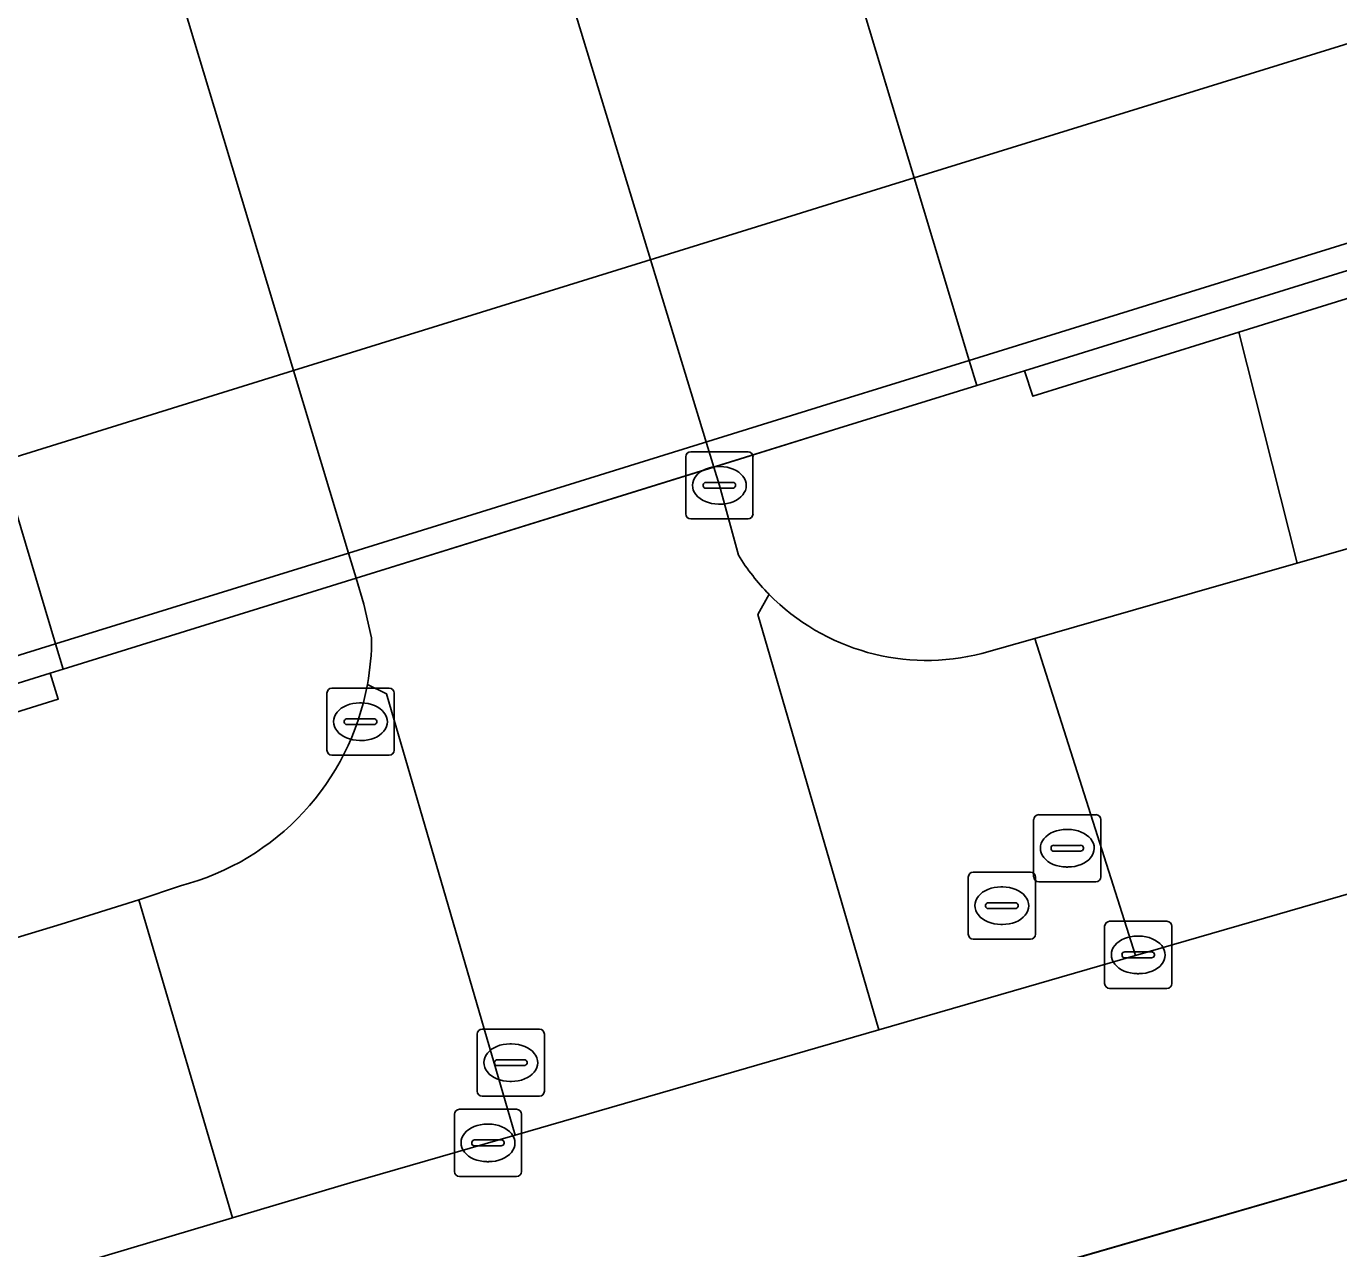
# Model space of a CAD drawing. Extents: x 160806 to 161707, y 383696 to 384148.
# Drawn here: x 161142.86 to 161162.41, y 383824.68 to 383842.89 of the extents above; entities that cross this region are included whole.
import ezdxf

# ---------------------------------------------------------------- set-up
doc = ezdxf.new("R2010")
doc.units = 0
for name, color, linetype in [('IMGEO_Berm_groen', 7, 'Continuous'), ('IMGEO_Fietspad_gesloten', 7, 'Continuous'), ('IMGEO_Fietspad_open', 7, 'Continuous'), ('IMGEO_Groenvoorziening', 7, 'Continuous'), ('IMGEO_Kolk', 7, 'Continuous'), ('IMGEO_Muur', 7, 'Continuous'), ('IMGEO_OVBaan_gesloten', 7, 'Continuous'), ('IMGEO_Pand', 7, 'Continuous'), ('IMGEO_Pand_overbouw', 7, 'Continuous'), ('IMGEO_Rioolput', 7, 'Continuous'), ('IMGEO_Tunneldeel', 7, 'Continuous'), ('IMGEO_Voetpad_open', 7, 'Continuous')]:
    doc.layers.add(name, color=color, linetype=linetype)

msp = doc.modelspace()

# ---------------------------------------------------------------- linework, layer by layer
at = {"layer": 'IMGEO_Berm_groen'}
for points in [[(161232.169, 383864.306), (161220.786, 383860.784), (161197.293, 383853.461), (161167.281, 383844.11), (161156.084, 383840.634), (161156.904, 383837.916), (161229.219, 383860.361)], [(161135.971, 383833.854), (161136.649, 383831.629), (161143.295, 383833.692), (161142.482, 383836.411)]]:
    msp.add_lwpolyline(points, dxfattribs=at)
msp.add_lwpolyline([(161156.904, 383837.916), (161156.084, 383840.634), (161154.948, 383840.282), (161154.024, 383839.995), (161146.837, 383837.764), (161142.482, 383836.411), (161143.295, 383833.692), (161147.656, 383835.045), (161154.847, 383837.278)], close=True, dxfattribs=at)
at = {"layer": 'IMGEO_Fietspad_gesloten'}
msp.add_lwpolyline([(161150.124, 383846.082), (161147.804, 383853.693), (161147.686, 383854.079), (161142.416, 383852.446), (161142.534, 383852.055), (161144.827, 383844.441), (161145.8, 383841.21), (161146.837, 383837.764), (161147.656, 383835.045), (161147.77, 383834.67), (161153.099, 383836.327)], close=True, dxfattribs=at)
at = {"layer": 'IMGEO_Fietspad_open'}
for points in [[(161233.944, 383854.997), (161230.53, 383854.241), (161222.537, 383852.474), (161163.411, 383835.363), (161161.786, 383834.896), (161160.518, 383834.532), (161157.878, 383833.775), (161159.382, 383829.051), (161223.387, 383847.584)], [(161153.466, 383835.012), (161153.182, 383836.054), (161153.099, 383836.327), (161147.77, 383834.67), (161147.887, 383834.286), (161148.001, 383833.784)], [(161147.939, 383833.089), (161148.224, 383832.949), (161150.139, 383826.375), (161155.557, 383827.944), (161153.756, 383834.13), (161153.921, 383834.431)], [(161096.549, 383808.578), (161109.484, 383813.862), (161130.105, 383820.279), (161130.359, 383820.358), (161139.098, 383823.078), (161139.325, 383823.149), (161140.997, 383823.669), (161145.931, 383825.141), (161144.535, 383829.881), (161143.378, 383829.517), (161137.853, 383827.844), (161137.621, 383827.772), (161128.937, 383825.088), (161128.689, 383825.011), (161101.758, 383816.687), (161087.844, 383810.094), (161089.391, 383804.432), (161089.836, 383804.599)]]:
    msp.add_lwpolyline(points, dxfattribs=at)
for centre, radius, start, end in [((161156.275, 383836.743), 3.299, 211.6445, 224.4868), ((161144.206, 383833.772), 3.795, 349.6277, 0.1768)]:
    msp.add_arc(centre, radius, start, end, dxfattribs=at)
at = {"layer": 'IMGEO_Groenvoorziening'}
for points in [[(161227.057, 383858.887), (161226.937, 383859.268), (161157.726, 383837.763), (161157.851, 383837.383), (161160.918, 383838.336)], [(161125.587, 383827.301), (161141.486, 383832.294), (161143.333, 383832.867), (161143.213, 383833.254), (161141.367, 383832.68), (161136.784, 383831.256), (161136.551, 383831.172), (161126.303, 383827.946), (161126.056, 383827.868), (161125.992, 383827.848), (161125.46, 383827.681), (161086.399, 383815.384), (161086.504, 383814.998)]]:
    msp.add_lwpolyline(points, close=True, dxfattribs=at)
at = {"layer": 'IMGEO_Kolk'}
for p, q in [((161152.756, 383836.554), (161153.608, 383836.554)), ((161152.681, 383835.628), (161152.681, 383836.48)), ((161153.169, 383836.334), (161153.194, 383836.334)), ((161153.682, 383836.48), (161153.682, 383835.628)), ((161152.94, 383836.048), (161152.94, 383836.06)), ((161153.378, 383836.011), (161152.98, 383836.011)), ((161152.983, 383836.097), (161153.381, 383836.097)), ((161153.424, 383836.06), (161153.424, 383836.048)), ((161153.192, 383835.774), (161153.167, 383835.774)), ((161153.608, 383835.554), (161152.756, 383835.554)), ((161147.41, 383833.033), (161148.262, 383833.033)), ((161147.335, 383832.107), (161147.335, 383832.959)), ((161147.823, 383832.813), (161147.848, 383832.813)), ((161148.336, 383832.959), (161148.336, 383832.107)), ((161147.594, 383832.527), (161147.594, 383832.539)), ((161148.032, 383832.49), (161147.634, 383832.49)), ((161147.637, 383832.576), (161148.035, 383832.576)), ((161148.078, 383832.539), (161148.078, 383832.527)), ((161147.846, 383832.253), (161147.821, 383832.253)), ((161148.262, 383832.033), (161147.41, 383832.033)), ((161158.92, 383828.633), (161158.92, 383829.485)), ((161158.995, 383829.559), (161159.847, 383829.559)), ((161159.921, 383829.485), (161159.921, 383828.633)), ((161159.408, 383829.339), (161159.433, 383829.339)), ((161159.222, 383829.102), (161159.62, 383829.102)), ((161159.179, 383829.053), (161159.179, 383829.065)), ((161159.617, 383829.016), (161159.219, 383829.016)), ((161159.663, 383829.065), (161159.663, 383829.053)), ((161159.431, 383828.779), (161159.406, 383828.779)), ((161159.847, 383828.559), (161158.995, 383828.559)), ((161149.309, 383826.758), (161150.161, 383826.758)), ((161149.234, 383825.832), (161149.234, 383826.684)), ((161149.722, 383826.538), (161149.747, 383826.538)), ((161150.235, 383826.684), (161150.235, 383825.832)), ((161149.493, 383826.252), (161149.493, 383826.264)), ((161149.931, 383826.215), (161149.533, 383826.215)), ((161149.536, 383826.301), (161149.934, 383826.301)), ((161149.977, 383826.264), (161149.977, 383826.252)), ((161149.745, 383825.978), (161149.72, 383825.978)), ((161150.161, 383825.758), (161149.309, 383825.758))]:
    msp.add_line(p, q, dxfattribs=at)
for points in [[(161152.756, 383836.554), (161153.608, 383836.554)], [(161152.681, 383835.628), (161152.681, 383836.48)], [(161153.682, 383836.48), (161153.682, 383835.628)], [(161153.608, 383835.554), (161152.756, 383835.554)], [(161147.41, 383833.033), (161148.262, 383833.033)], [(161147.335, 383832.107), (161147.335, 383832.959)], [(161148.336, 383832.959), (161148.336, 383832.107)], [(161148.262, 383832.033), (161147.41, 383832.033)], [(161158.92, 383828.633), (161158.92, 383829.485)], [(161158.995, 383829.559), (161159.847, 383829.559)], [(161159.921, 383829.485), (161159.921, 383828.633)], [(161159.847, 383828.559), (161158.995, 383828.559)], [(161149.309, 383826.758), (161150.161, 383826.758)], [(161149.234, 383825.832), (161149.234, 383826.684)], [(161150.235, 383826.684), (161150.235, 383825.832)], [(161150.161, 383825.758), (161149.309, 383825.758)]]:
    msp.add_lwpolyline(points, dxfattribs=at)
for centre, radius, start, end in [((161152.758, 383836.478), 0.0765, 91.552, 178.448), ((161152.758, 383836.478), 0.0765, 91.552, 178.448), ((161153.606, 383836.478), 0.0765, 1.552, 88.448), ((161153.606, 383836.478), 0.0765, 1.552, 88.448), ((161152.98, 383836.057), 0.0403, 85.8775, 175.7526), ((161152.977, 383836.047), 0.0366, 178.938, 274.7102), ((161153.381, 383836.054), 0.043, 264.8664, 352.4533), ((161153.385, 383836.059), 0.0386, 1.7309, 96.639), ((161152.758, 383835.63), 0.0765, 181.552, 268.448), ((161152.758, 383835.63), 0.0765, 181.552, 268.448), ((161153.606, 383835.63), 0.0765, 271.552, 358.448), ((161153.606, 383835.63), 0.0765, 271.552, 358.448), ((161147.412, 383832.957), 0.0765, 91.552, 178.448), ((161147.412, 383832.957), 0.0765, 91.552, 178.448), ((161148.26, 383832.957), 0.0765, 1.552, 88.448), ((161148.26, 383832.957), 0.0765, 1.552, 88.448), ((161147.634, 383832.536), 0.0403, 85.8775, 175.7526), ((161147.631, 383832.526), 0.0366, 178.938, 274.7102), ((161148.035, 383832.533), 0.043, 264.8664, 352.4533), ((161148.039, 383832.538), 0.0386, 1.7309, 96.639), ((161147.412, 383832.109), 0.0765, 181.552, 268.448), ((161147.412, 383832.109), 0.0765, 181.552, 268.448), ((161148.26, 383832.109), 0.0765, 271.552, 358.448), ((161148.26, 383832.109), 0.0765, 271.552, 358.448), ((161158.997, 383829.483), 0.0765, 91.552, 178.448), ((161158.997, 383829.483), 0.0765, 91.552, 178.448), ((161159.845, 383829.483), 0.0765, 1.552, 88.448), ((161159.845, 383829.483), 0.0765, 1.552, 88.448), ((161159.219, 383829.062), 0.0403, 85.8775, 175.7526), ((161159.624, 383829.064), 0.0386, 1.7309, 96.639), ((161159.216, 383829.052), 0.0366, 178.938, 274.7102), ((161159.62, 383829.059), 0.043, 264.8664, 352.4533), ((161158.997, 383828.635), 0.0765, 181.552, 268.448), ((161158.997, 383828.635), 0.0765, 181.552, 268.448), ((161159.845, 383828.635), 0.0765, 271.552, 358.448), ((161159.845, 383828.635), 0.0765, 271.552, 358.448), ((161149.311, 383826.682), 0.0765, 91.552, 178.448), ((161149.311, 383826.682), 0.0765, 91.552, 178.448), ((161150.159, 383826.682), 0.0765, 1.552, 88.448), ((161150.159, 383826.682), 0.0765, 1.552, 88.448), ((161149.533, 383826.261), 0.0403, 85.8775, 175.7526), ((161149.53, 383826.251), 0.0366, 178.938, 274.7102), ((161149.934, 383826.258), 0.043, 264.8664, 352.4533), ((161149.938, 383826.263), 0.0386, 1.7309, 96.639), ((161149.311, 383825.834), 0.0765, 181.552, 268.448), ((161149.311, 383825.834), 0.0765, 181.552, 268.448), ((161150.159, 383825.834), 0.0765, 271.552, 358.448), ((161150.159, 383825.834), 0.0765, 271.552, 358.448)]:
    msp.add_arc(centre, radius, start, end, dxfattribs=at)
for centre, major_axis, ratio, start_param, end_param in [((161153.168, 383836.054), (-0.387, 0.002), 0.722429, 4.712389, 7.853982), ((161153.193, 383836.054), (-0.39, 0.002), 0.717154, 1.570796, 4.712389), ((161147.822, 383832.533), (-0.387, 0.002), 0.722429, 4.712389, 7.853982), ((161147.847, 383832.533), (-0.39, 0.002), 0.717154, 1.570796, 4.712389), ((161159.407, 383829.059), (-0.387, 0.002), 0.722429, 4.712389, 7.853982), ((161159.432, 383829.059), (-0.39, 0.002), 0.717154, 1.570796, 4.712389), ((161149.721, 383826.258), (-0.387, 0.002), 0.722429, 4.712389, 7.853982), ((161149.746, 383826.258), (-0.39, 0.002), 0.717154, 1.570796, 4.712389)]:
    msp.add_ellipse(centre, major_axis=major_axis, ratio=ratio, start_param=start_param, end_param=end_param, dxfattribs=at)
at = {"layer": 'IMGEO_Muur'}
for points in [[(161230.728, 383855.33), (161229.219, 383860.361), (161156.904, 383837.916), (161157.016, 383837.543), (161157.726, 383837.763), (161226.937, 383859.268), (161228.848, 383859.862), (161230.248, 383855.182)], [(161153.099, 383836.327), (161154.96, 383836.906), (161157.016, 383837.543), (161156.904, 383837.916), (161154.847, 383837.278), (161147.656, 383835.045), (161143.295, 383833.692), (161143.408, 383833.314), (161147.77, 383834.67)], [(161143.213, 383833.254), (161143.408, 383833.314), (161143.295, 383833.692), (161136.649, 383831.629), (161136.429, 383831.561), (161125.792, 383828.281), (161125.481, 383828.183), (161085.782, 383815.715), (161087.114, 383810.834), (161087.601, 383810.983), (161086.504, 383814.998), (161086.399, 383815.384), (161125.46, 383827.681), (161125.992, 383827.848), (161126.056, 383827.868), (161126.303, 383827.946), (161136.551, 383831.172), (161136.784, 383831.256), (161141.367, 383832.68)]]:
    msp.add_lwpolyline(points, close=True, dxfattribs=at)
at = {"layer": 'IMGEO_OVBaan_gesloten'}
for points in [[(161220.786, 383860.784), (161232.169, 383864.306), (161232.936, 383864.528), (161231.893, 383867.665), (161231.771, 383868.031), (161217.778, 383863.592), (161209.997, 383861.169), (161192.607, 383855.742), (161162.9, 383846.464), (161159.136, 383845.321), (161157.213, 383844.802), (161155.744, 383844.438), (161154.991, 383844.26), (161156.084, 383840.634), (161167.281, 383844.11), (161197.293, 383853.461)], [(161154.991, 383844.26), (161154.024, 383847.47), (161152.927, 383847.127), (161151.97, 383846.828), (161151.764, 383846.764), (161151.824, 383846.609), (161150.124, 383846.082), (161145.114, 383844.53), (161144.827, 383844.441), (161140.482, 383843.096), (161141.444, 383839.88), (161142.482, 383836.411), (161146.837, 383837.764), (161154.024, 383839.995), (161154.948, 383840.282), (161156.084, 383840.634)]]:
    msp.add_lwpolyline(points, close=True, dxfattribs=at)
at = {"layer": 'IMGEO_Pand'}
msp.add_lwpolyline([(161221.311, 383832.189), (161220.955, 383833.419), (161219.851, 383837.235), (161216.277, 383836.232), (161215.039, 383840.515), (161214.94, 383840.857), (161157.832, 383824.35), (161159.26, 383819.473), (161155.555, 383818.417), (161155.737, 383817.796), (161156.438, 383818.002), (161166.655, 383782.656), (161165.953, 383782.453), (161166.564, 383780.339), (161167.861, 383780.714)], dxfattribs=at)
at = {"layer": 'IMGEO_Pand_overbouw'}
msp.add_lwpolyline([(161244.397, 383752.352), (161218.72, 383841.978), (161097.833, 383806.973), (161123.797, 383717.365)], close=True, dxfattribs=at)
at = {"layer": 'IMGEO_Rioolput'}
for p, q in [((161157.863, 383830.222), (161157.863, 383831.074)), ((161157.938, 383831.148), (161158.79, 383831.148)), ((161158.864, 383831.074), (161158.864, 383830.222)), ((161158.351, 383830.928), (161158.376, 383830.928)), ((161158.122, 383830.642), (161158.122, 383830.654)), ((161158.165, 383830.691), (161158.563, 383830.691)), ((161158.606, 383830.654), (161158.606, 383830.642)), ((161158.56, 383830.605), (161158.162, 383830.605)), ((161156.963, 383830.292), (161157.815, 383830.292)), ((161158.374, 383830.368), (161158.349, 383830.368)), ((161156.888, 383829.366), (161156.888, 383830.218)), ((161157.376, 383830.072), (161157.401, 383830.072)), ((161157.889, 383830.218), (161157.889, 383829.366)), ((161158.79, 383830.148), (161157.938, 383830.148)), ((161157.147, 383829.786), (161157.147, 383829.798)), ((161157.585, 383829.749), (161157.187, 383829.749)), ((161157.19, 383829.835), (161157.588, 383829.835)), ((161157.631, 383829.798), (161157.631, 383829.786)), ((161157.399, 383829.512), (161157.374, 383829.512)), ((161157.815, 383829.292), (161156.963, 383829.292)), ((161149.649, 383827.953), (161150.501, 383827.953)), ((161149.574, 383827.027), (161149.574, 383827.879)), ((161150.062, 383827.733), (161150.087, 383827.733)), ((161150.575, 383827.879), (161150.575, 383827.027)), ((161149.833, 383827.447), (161149.833, 383827.459)), ((161150.271, 383827.41), (161149.873, 383827.41)), ((161149.876, 383827.496), (161150.274, 383827.496)), ((161150.317, 383827.459), (161150.317, 383827.447)), ((161150.085, 383827.173), (161150.06, 383827.173)), ((161150.501, 383826.953), (161149.649, 383826.953))]:
    msp.add_line(p, q, dxfattribs=at)
for points in [[(161157.863, 383830.222), (161157.863, 383831.074)], [(161157.938, 383831.148), (161158.79, 383831.148)], [(161158.864, 383831.074), (161158.864, 383830.222)], [(161156.963, 383830.292), (161157.815, 383830.292)], [(161156.888, 383829.366), (161156.888, 383830.218)], [(161157.889, 383830.218), (161157.889, 383829.366)], [(161158.79, 383830.148), (161157.938, 383830.148)], [(161157.815, 383829.292), (161156.963, 383829.292)], [(161149.649, 383827.953), (161150.501, 383827.953)], [(161149.574, 383827.027), (161149.574, 383827.879)], [(161150.575, 383827.879), (161150.575, 383827.027)], [(161150.501, 383826.953), (161149.649, 383826.953)]]:
    msp.add_lwpolyline(points, dxfattribs=at)
for centre, radius, start, end in [((161157.94, 383831.072), 0.0765, 91.552, 178.448), ((161157.94, 383831.072), 0.0765, 91.552, 178.448), ((161158.788, 383831.072), 0.0765, 1.552, 88.448), ((161158.788, 383831.072), 0.0765, 1.552, 88.448), ((161158.162, 383830.651), 0.0403, 85.8775, 175.7526), ((161158.159, 383830.641), 0.0366, 178.938, 274.7102), ((161158.563, 383830.648), 0.043, 264.8664, 352.4533), ((161158.567, 383830.653), 0.0386, 1.7309, 96.639), ((161156.965, 383830.216), 0.0765, 91.552, 178.448), ((161156.965, 383830.216), 0.0765, 91.552, 178.448), ((161157.813, 383830.216), 0.0765, 1.552, 88.448), ((161157.813, 383830.216), 0.0765, 1.552, 88.448), ((161157.94, 383830.224), 0.0765, 181.552, 268.448), ((161157.94, 383830.224), 0.0765, 181.552, 268.448), ((161158.788, 383830.224), 0.0765, 271.552, 358.448), ((161158.788, 383830.224), 0.0765, 271.552, 358.448), ((161157.187, 383829.795), 0.0403, 85.8775, 175.7526), ((161157.184, 383829.785), 0.0366, 178.938, 274.7102), ((161157.588, 383829.792), 0.043, 264.8664, 352.4533), ((161157.592, 383829.797), 0.0386, 1.7309, 96.639), ((161156.965, 383829.368), 0.0765, 181.552, 268.448), ((161156.965, 383829.368), 0.0765, 181.552, 268.448), ((161157.813, 383829.368), 0.0765, 271.552, 358.448), ((161157.813, 383829.368), 0.0765, 271.552, 358.448), ((161149.651, 383827.877), 0.0765, 91.552, 178.448), ((161149.651, 383827.877), 0.0765, 91.552, 178.448), ((161150.499, 383827.877), 0.0765, 1.552, 88.448), ((161150.499, 383827.877), 0.0765, 1.552, 88.448), ((161149.873, 383827.456), 0.0403, 85.8775, 175.7526), ((161149.87, 383827.446), 0.0366, 178.938, 274.7102), ((161150.274, 383827.453), 0.043, 264.8664, 352.4533), ((161150.278, 383827.458), 0.0386, 1.7309, 96.639), ((161149.651, 383827.029), 0.0765, 181.552, 268.448), ((161149.651, 383827.029), 0.0765, 181.552, 268.448), ((161150.499, 383827.029), 0.0765, 271.552, 358.448), ((161150.499, 383827.029), 0.0765, 271.552, 358.448)]:
    msp.add_arc(centre, radius, start, end, dxfattribs=at)
for centre, major_axis, ratio, start_param, end_param in [((161158.35, 383830.648), (-0.387, 0.002), 0.722429, 4.712389, 7.853982), ((161158.375, 383830.648), (-0.39, 0.002), 0.717154, 1.570796, 4.712389), ((161157.375, 383829.792), (-0.387, 0.002), 0.722429, 4.712389, 7.853982), ((161157.4, 383829.792), (-0.39, 0.002), 0.717154, 1.570796, 4.712389), ((161150.061, 383827.453), (-0.387, 0.002), 0.722429, 4.712389, 7.853982), ((161150.086, 383827.453), (-0.39, 0.002), 0.717154, 1.570796, 4.712389)]:
    msp.add_ellipse(centre, major_axis=major_axis, ratio=ratio, start_param=start_param, end_param=end_param, dxfattribs=at)
at = {"layer": 'IMGEO_Tunneldeel'}
msp.add_lwpolyline([(161154.024, 383847.47), (161153.895, 383847.899), (161153.748, 383848.385), (161153.573, 383848.966), (161151.776, 383854.928), (161151.661, 383855.311), (161149.611, 383854.676), (161142.416, 383852.446), (161138.086, 383851.104), (161138.194, 383850.745), (161140.482, 383843.096), (161142.482, 383836.411), (161143.295, 383833.692), (161143.408, 383833.314), (161147.77, 383834.67), (161154.96, 383836.906), (161157.016, 383837.543), (161156.904, 383837.916), (161156.084, 383840.634)], close=True, dxfattribs=at)
at = {"layer": 'IMGEO_Voetpad_open'}
for points in [[(161222.537, 383852.474), (161230.53, 383854.241), (161233.944, 383854.997), (161233.61, 383856.219), (161230.728, 383855.33), (161230.248, 383855.182), (161228.848, 383859.862), (161226.937, 383859.268), (161227.057, 383858.887), (161160.918, 383838.336), (161161.786, 383834.896), (161163.411, 383835.363)], [(161154.024, 383847.47), (161153.895, 383847.899), (161153.748, 383848.385), (161153.573, 383848.966), (161151.776, 383854.928), (161151.661, 383855.311), (161149.611, 383854.676), (161147.686, 383854.079), (161147.804, 383853.693), (161150.124, 383846.082), (161153.099, 383836.327), (161154.96, 383836.906), (161157.016, 383837.543), (161156.904, 383837.916), (161156.084, 383840.634)], [(161143.408, 383833.314), (161147.77, 383834.67), (161147.656, 383835.045), (161146.837, 383837.764), (161145.8, 383841.21), (161144.827, 383844.441), (161142.534, 383852.055), (161142.416, 383852.446), (161138.086, 383851.104), (161138.194, 383850.745), (161140.482, 383843.096), (161142.482, 383836.411), (161143.295, 383833.692)]]:
    msp.add_lwpolyline(points, close=True, dxfattribs=at)
for points in [[(161223.387, 383847.584), (161159.382, 383829.051), (161155.557, 383827.944), (161150.139, 383826.375), (161147.684, 383825.664), (161145.931, 383825.141), (161140.997, 383823.669), (161139.325, 383823.149), (161139.098, 383823.078), (161130.359, 383820.358), (161130.105, 383820.279), (161109.484, 383813.862), (161096.549, 383808.578)], [(161140.252, 383820.19), (161145.264, 383821.735), (161145.317, 383821.577), (161145.38, 383821.389), (161145.189, 383821.329), (161146.119, 383818.112), (161147.904, 383818.638), (161147.266, 383821.092), (161148.092, 383821.328), (161153.492, 383823.019), (161154.142, 383823.222), (161157.832, 383824.35), (161214.94, 383840.857)], [(161160.918, 383838.336), (161157.851, 383837.383), (161157.726, 383837.763), (161157.016, 383837.543), (161154.96, 383836.906), (161153.099, 383836.327), (161153.182, 383836.054), (161153.466, 383835.012)], [(161157.093, 383833.55), (161157.878, 383833.775), (161160.518, 383834.532), (161161.786, 383834.896), (161160.918, 383838.336)], [(161148.001, 383833.784), (161147.887, 383834.286), (161147.77, 383834.67), (161143.408, 383833.314), (161143.213, 383833.254), (161143.333, 383832.867), (161141.486, 383832.294), (161125.587, 383827.301), (161086.504, 383814.998), (161087.601, 383810.983), (161087.844, 383810.094), (161101.758, 383816.687), (161128.689, 383825.011)], [(161153.921, 383834.431), (161153.756, 383834.13), (161155.557, 383827.944), (161159.382, 383829.051), (161157.878, 383833.775)], [(161157.878, 383833.775), (161157.093, 383833.55)], [(161145.156, 383830.087), (161144.535, 383829.881), (161145.931, 383825.141), (161147.684, 383825.664), (161150.139, 383826.375), (161148.224, 383832.949), (161147.939, 383833.089)], [(161128.689, 383825.011), (161128.937, 383825.088), (161137.621, 383827.772), (161137.853, 383827.844), (161143.378, 383829.517), (161144.535, 383829.881), (161145.156, 383830.087)]]:
    msp.add_lwpolyline(points, dxfattribs=at)
for centre, radius, start, end in [((161156.275, 383836.743), 3.299, 211.6445, 224.4868), ((161156.272, 383836.745), 3.299, 224.5476, 284.4079), ((161156.272, 383836.745), 3.299, 224.5476, 284.4079), ((161144.206, 383833.772), 3.795, 349.6277, 0.1768), ((161144.193, 383833.771), 3.807, 284.6484, 349.6875), ((161144.193, 383833.771), 3.807, 284.6484, 349.6875)]:
    msp.add_arc(centre, radius, start, end, dxfattribs=at)

doc.saveas('drawing.dxf')
